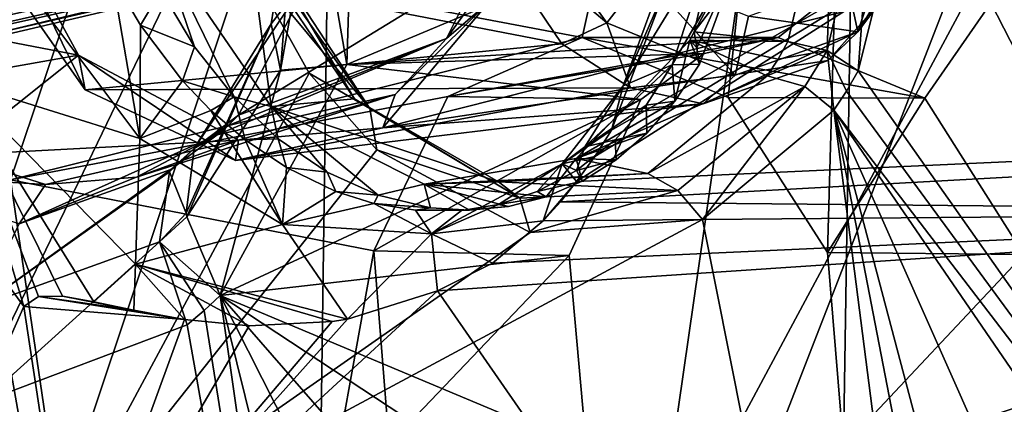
# Model space of a CAD drawing. Header units: metres. Extents: x -150 to 307, y -550 to 84.
# Tile 919 of 1056: x 203.5 to 208.56, y 24.39 to 26.36. Entities that reach past the tile are written whole.
import ezdxf

# ---------------------------------------------------------------- set-up
doc = ezdxf.new("R2010")
doc.units = ezdxf.units.M
doc.layers.add('solid_26006363', color=7, linetype='CONTINUOUS')

msp = doc.modelspace()

# ---------------------------------------------------------------- linework, layer by layer
at = {"layer": 'solid_26006363'}
for points in [[(201.605789, 19.081154, 918.411316), (198.41069, 38.132439, 912.562683), (205.239792, 37.984932, 918.647217)], [(204.964966, 17.972246, 921.404236), (201.605789, 19.081154, 918.411316), (205.239792, 37.984932, 918.647217)], [(204.964966, 17.972246, 921.404236), (205.239792, 37.984932, 918.647217), (211.848404, 35.674782, 924.535278)], [(208.028397, 15.818866, 924.133667), (204.964966, 17.972246, 921.404236), (211.848404, 35.674782, 924.535278)], [(208.028397, 15.818866, 924.133667), (211.848404, 35.674782, 924.535278), (217.86026, 31.333513, 929.891663)], [(199.6026, 29.737734, 917.342285), (202.936172, 23.730301, 921.004456), (204.250427, 35.525394, 920.349731)], [(204.250427, 35.525394, 920.349731), (202.936172, 23.730301, 921.004456), (208.436569, 35.115726, 923.891113)], [(202.936172, 23.730301, 921.004456), (206.756042, 23.459526, 924.161804), (208.436569, 35.115726, 923.891113)], [(208.436569, 35.115726, 923.891113), (206.756042, 23.459526, 924.161804), (212.637207, 34.4235, 927.385193)], [(206.756042, 23.459526, 924.161804), (210.609711, 22.999319, 927.270874), (212.637207, 34.4235, 927.385193)], [(201.172272, 33.636684, 882.659058), (203.600342, 23.505148, 882.772949), (202.824585, 23.965431, 882.221741)], [(204.661163, 26.677666, 884.130981), (203.600342, 23.505148, 882.772949), (201.172272, 33.636684, 882.659058)], [(206.392944, 26.269529, 893.979675), (207.871307, 32.90202, 896.539978), (203.866241, 26.749193, 891.957947)], [(207.141861, 25.961916, 894.557068), (207.871307, 32.90202, 896.539978), (206.392944, 26.269529, 893.979675)], [(207.141861, 25.961916, 894.557068), (207.651871, 25.166534, 894.852905), (207.871307, 32.90202, 896.539978)], [(207.651871, 25.166534, 894.852905), (207.734573, 24.170868, 894.759277), (207.871307, 32.90202, 896.539978)], [(207.734573, 24.170868, 894.759277), (209.627869, 17.884029, 895.485962), (207.871307, 32.90202, 896.539978)], [(208.935577, 30.123995, 896.864014), (207.871307, 32.90202, 896.539978), (209.627869, 17.884029, 895.485962)], [(207.210709, 32.490288, 894.447876), (226.584961, 17.939213, 905.5672), (226.852875, 18.152309, 905.862976)], [(207.210709, 32.490288, 894.447876), (226.910736, 18.299572, 905.940063), (226.584961, 17.939213, 905.5672)], [(207.210709, 32.490288, 894.447876), (226.852875, 18.152309, 905.862976), (226.910736, 18.299572, 905.940063)], [(210.618042, 12.746159, 926.440979), (208.028397, 15.818866, 924.133667), (217.86026, 31.333513, 929.891663)], [(209.965714, 28.948542, 888.897888), (210.983978, 21.593975, 888.55896), (207.862869, 28.466763, 887.060059)], [(210.983978, 21.593975, 888.55896), (208.092575, 27.226583, 887.029907), (207.862869, 28.466763, 887.060059)], [(209.541504, 27.958399, 894.966736), (205.183121, 26.132191, 890.976868), (205.231674, 27.645536, 891.283142)], [(207.399811, 26.269529, 892.849609), (205.183121, 26.132191, 890.976868), (209.541504, 27.958399, 894.966736)], [(208.15213, 25.958687, 893.429749), (207.399811, 26.269529, 892.849609), (209.541504, 27.958399, 894.966736)], [(208.661331, 25.156342, 893.724854), (208.15213, 25.958687, 893.429749), (209.541504, 27.958399, 894.966736)], [(205.017181, 27.085695, 890.876282), (205.231674, 27.645536, 891.283142), (205.183121, 26.132191, 890.976868)], [(201.804688, 27.531866, 894.073853), (201.746078, 26.240007, 893.947937), (203.866241, 26.749193, 891.957947)], [(206.631516, 27.487932, 884.522644), (198.766968, 26.870153, 892.076233), (199.06459, 26.048576, 892.278992)], [(206.672394, 27.330639, 884.559082), (206.631516, 27.487932, 884.522644), (199.06459, 26.048576, 892.278992)], [(203.550415, 26.512241, 885.552551), (203.245178, 27.466032, 885.5354), (203.176834, 26.04542, 885.65918)], [(206.754959, 27.206079, 884.632629), (206.672394, 27.330639, 884.559082), (199.06459, 26.048576, 892.278992)], [(207.190872, 27.263357, 887.599915), (206.967468, 26.299021, 887.250366), (207.234543, 26.78631, 887.553406)], [(207.685181, 27.237722, 887.059082), (206.967468, 26.299021, 887.250366), (207.190872, 27.263357, 887.599915)], [(206.754959, 27.206079, 884.632629), (199.06459, 26.048576, 892.278992), (199.652206, 25.557568, 892.746216)], [(206.866821, 27.133066, 884.7323), (206.754959, 27.206079, 884.632629), (199.652206, 25.557568, 892.746216)], [(206.457932, 25.658825, 888.117676), (206.363403, 25.531128, 888.019775), (209.069305, 27.25255, 890.430664)], [(217.16037, 26.025181, 897.639526), (209.069305, 27.25255, 890.430664), (206.363403, 25.531128, 888.019775)], [(206.543961, 25.794804, 888.211853), (206.457932, 25.658825, 888.117676), (209.069305, 27.25255, 890.430664)], [(206.830307, 26.548216, 888.601135), (206.543961, 25.794804, 888.211853), (209.069305, 27.25255, 890.430664)], [(207.685181, 27.237722, 887.059082), (207.449463, 26.24869, 886.674866), (206.967468, 26.299021, 887.250366)], [(207.685181, 27.237722, 887.059082), (207.651611, 26.202818, 886.57196), (207.449463, 26.24869, 886.674866)], [(207.894821, 27.254751, 886.966736), (207.809494, 26.098236, 886.604431), (207.651611, 26.202818, 886.57196)], [(207.685181, 27.237722, 887.059082), (207.894821, 27.254751, 886.966736), (207.651611, 26.202818, 886.57196)], [(207.894821, 27.254751, 886.966736), (208.092575, 27.226583, 887.029907), (207.809494, 26.098236, 886.604431)], [(210.983978, 21.593975, 888.55896), (207.809494, 26.098236, 886.604431), (208.092575, 27.226583, 887.029907)], [(207.109055, 27.177526, 884.94812), (200.597046, 25.708088, 893.55304), (201.044846, 26.364035, 893.969971)], [(206.990921, 27.122828, 884.842896), (200.597046, 25.708088, 893.55304), (207.109055, 27.177526, 884.94812)], [(204.795578, 26.340855, 890.070313), (205.041382, 26.659986, 889.721069), (204.92717, 27.170923, 890.360229)], [(204.795578, 26.340855, 890.070313), (204.92717, 27.170923, 890.360229), (204.843079, 26.10272, 890.542236)], [(204.92717, 27.170923, 890.360229), (205.017181, 27.085695, 890.876282), (204.843079, 26.10272, 890.542236)], [(206.866821, 27.133066, 884.7323), (199.652206, 25.557568, 892.746216), (200.33754, 25.557804, 893.324951)], [(206.990921, 27.122828, 884.842896), (206.866821, 27.133066, 884.7323), (200.33754, 25.557804, 893.324951)], [(200.471069, 25.622545, 893.441589), (206.990921, 27.122828, 884.842896), (200.33754, 25.557804, 893.324951)], [(200.471069, 25.622545, 893.441589), (200.597046, 25.708088, 893.55304), (206.990921, 27.122828, 884.842896)], [(202.36467, 26.456535, 887.52417), (203.290817, 27.121946, 886.337708), (203.806305, 26.178679, 886.594666)], [(203.839462, 26.002182, 886.592102), (203.290817, 27.121946, 886.337708), (203.263931, 26.822397, 886.264221)], [(203.839462, 26.002182, 886.592102), (203.806305, 26.178679, 886.594666), (203.290817, 27.121946, 886.337708)], [(204.843079, 26.10272, 890.542236), (205.017181, 27.085695, 890.876282), (205.183121, 26.132191, 890.976868)], [(207.809021, 26.29937, 885.033264), (207.752274, 26.562326, 884.86908), (208.067917, 27.080013, 885.216064)], [(207.809021, 26.29937, 885.033264), (208.067917, 27.080013, 885.216064), (208.201828, 26.94479, 885.456909)], [(206.518433, 26.346041, 883.985901), (205.81311, 26.940203, 883.829895), (206.039551, 27.013649, 883.7099)], [(206.518433, 26.346041, 883.985901), (206.039551, 27.013649, 883.7099), (206.711136, 26.592682, 884.022949)], [(206.28746, 26.236702, 884.134033), (203.263931, 26.822397, 886.264221), (205.81311, 26.940203, 883.829895)], [(206.518433, 26.346041, 883.985901), (206.28746, 26.236702, 884.134033), (205.81311, 26.940203, 883.829895)], [(207.809021, 26.29937, 885.033264), (208.201828, 26.94479, 885.456909), (207.921753, 26.448992, 885.526794)], [(206.28746, 26.236702, 884.134033), (203.839462, 26.002182, 886.592102), (203.263931, 26.822397, 886.264221)], [(204.218262, 26.75835, 885.083374), (204.230164, 26.511806, 885.05127), (204.401718, 26.221354, 885.141479)], [(204.218262, 26.75835, 885.083374), (204.401718, 26.221354, 885.141479), (204.604736, 25.964727, 885.263428)], [(204.796143, 25.914997, 885.410522), (204.218262, 26.75835, 885.083374), (204.604736, 25.964727, 885.263428)], [(204.68454, 26.753595, 884.542725), (204.218262, 26.75835, 885.083374), (204.796143, 25.914997, 885.410522)], [(205.224091, 25.955332, 884.822388), (204.749786, 26.754911, 884.385681), (204.68454, 26.753595, 884.542725)], [(205.224091, 25.955332, 884.822388), (204.68454, 26.753595, 884.542725), (204.796143, 25.914997, 885.410522)], [(205.224091, 25.955332, 884.822388), (204.751816, 26.745842, 884.32428), (204.749786, 26.754911, 884.385681)], [(207.07225, 26.786713, 887.742493), (206.854202, 26.129686, 887.409851), (206.602768, 26.021103, 887.805725)], [(206.85144, 26.700996, 888.130859), (207.07225, 26.786713, 887.742493), (206.602768, 26.021103, 887.805725)], [(207.234543, 26.78631, 887.553406), (206.854202, 26.129686, 887.409851), (207.07225, 26.786713, 887.742493)], [(207.234543, 26.78631, 887.553406), (206.995026, 26.13336, 887.2453), (206.854202, 26.129686, 887.409851)], [(206.967468, 26.299021, 887.250366), (206.981277, 26.216175, 887.247864), (207.234543, 26.78631, 887.553406)], [(206.981277, 26.216175, 887.247864), (206.995026, 26.13336, 887.2453), (207.234543, 26.78631, 887.553406)], [(201.746078, 26.240007, 893.947937), (203.455978, 25.538568, 891.411133), (203.866241, 26.749193, 891.957947)], [(206.392944, 26.269529, 893.979675), (203.866241, 26.749193, 891.957947), (203.455978, 25.538568, 891.411133)], [(205.301514, 25.90579, 884.615479), (204.661163, 26.677666, 884.130981), (204.727448, 26.71962, 884.223328)], [(205.301514, 25.90579, 884.615479), (204.727448, 26.71962, 884.223328), (204.751816, 26.745842, 884.32428)], [(205.224091, 25.955332, 884.822388), (205.301514, 25.90579, 884.615479), (204.751816, 26.745842, 884.32428)], [(206.85144, 26.700996, 888.130859), (206.602768, 26.021103, 887.805725), (206.830307, 26.548216, 888.601135)], [(204.661163, 26.677666, 884.130981), (204.990753, 26.086542, 884.298889), (203.600342, 23.505148, 882.772949)], [(204.39917, 25.70051, 889.611511), (204.627609, 25.870754, 889.207336), (205.041382, 26.659986, 889.721069)], [(204.39917, 25.70051, 889.611511), (205.041382, 26.659986, 889.721069), (204.795578, 26.340855, 890.070313)], [(205.041382, 26.659986, 889.721069), (204.627609, 25.870754, 889.207336), (205.882584, 26.64035, 888.371277)], [(205.301514, 25.90579, 884.615479), (204.990753, 26.086542, 884.298889), (204.661163, 26.677666, 884.130981)], [(204.627609, 25.870754, 889.207336), (205.695694, 26.265408, 888.153564), (205.882584, 26.64035, 888.371277)], [(205.898468, 26.546534, 888.368347), (205.882584, 26.64035, 888.371277), (205.695694, 26.265408, 888.153564)], [(203.978653, 26.581028, 885.265442), (203.550415, 26.512241, 885.552551), (204.12085, 25.75083, 885.8255)], [(204.123642, 26.333223, 885.318359), (203.978653, 26.581028, 885.265442), (204.12085, 25.75083, 885.8255)], [(204.230164, 26.511806, 885.05127), (203.978653, 26.581028, 885.265442), (204.123642, 26.333223, 885.318359)], [(206.518433, 26.346041, 883.985901), (206.711136, 26.592682, 884.022949), (207.17865, 26.076651, 884.479919)], [(206.602768, 26.021103, 887.805725), (206.543961, 25.794804, 888.211853), (206.830307, 26.548216, 888.601135)], [(207.17865, 26.076651, 884.479919), (206.711136, 26.592682, 884.022949), (207.246704, 26.379717, 884.4245)], [(207.809021, 26.29937, 885.033264), (207.246704, 26.379717, 884.4245), (207.752274, 26.562326, 884.86908)], [(204.12085, 25.75083, 885.8255), (203.550415, 26.512241, 885.552551), (203.176834, 26.04542, 885.65918)], [(204.401718, 26.221354, 885.141479), (204.230164, 26.511806, 885.05127), (204.123642, 26.333223, 885.318359)], [(205.914291, 26.452723, 888.365356), (205.898468, 26.546534, 888.368347), (205.695694, 26.265408, 888.153564)], [(202.36467, 26.456535, 887.52417), (203.806305, 26.178679, 886.594666), (202.724075, 25.98823, 887.705261)], [(205.368011, 25.806526, 887.807434), (205.914291, 26.452723, 888.365356), (205.432281, 25.97732, 887.888672)], [(207.921753, 26.448992, 885.526794), (205.914291, 26.452723, 888.365356), (205.368011, 25.806526, 887.807434)], [(207.921753, 26.448992, 885.526794), (205.368011, 25.806526, 887.807434), (207.655365, 26.151274, 885.265625)], [(205.914291, 26.452723, 888.365356), (205.695694, 26.265408, 888.153564), (205.432281, 25.97732, 887.888672)], [(207.809021, 26.29937, 885.033264), (207.921753, 26.448992, 885.526794), (207.655365, 26.151274, 885.265625)], [(206.518433, 26.346041, 883.985901), (206.640991, 26.011864, 884.400085), (206.28746, 26.236702, 884.134033)], [(206.518433, 26.346041, 883.985901), (207.17865, 26.076651, 884.479919), (206.640991, 26.011864, 884.400085)], [(207.17865, 26.076651, 884.479919), (207.246704, 26.379717, 884.4245), (207.809021, 26.29937, 885.033264)], [(204.340347, 26.047848, 885.418518), (204.123642, 26.333223, 885.318359), (204.12085, 25.75083, 885.8255)], [(204.401718, 26.221354, 885.141479), (204.123642, 26.333223, 885.318359), (204.340347, 26.047848, 885.418518)], [(204.359238, 25.36759, 889.990051), (204.795578, 26.340855, 890.070313), (204.362503, 25.349583, 890.005005)], [(204.359238, 25.36759, 889.990051), (204.39917, 25.70051, 889.611511), (204.795578, 26.340855, 890.070313)], [(204.795578, 26.340855, 890.070313), (204.843079, 26.10272, 890.542236), (204.362503, 25.349583, 890.005005)], [(206.945557, 26.256866, 887.22522), (206.981277, 26.216175, 887.247864), (206.967468, 26.299021, 887.250366)], [(207.449463, 26.24869, 886.674866), (206.945557, 26.256866, 887.22522), (206.967468, 26.299021, 887.250366)], [(207.809021, 26.29937, 885.033264), (207.655365, 26.151274, 885.265625), (207.013687, 25.929768, 884.700867)], [(207.17865, 26.076651, 884.479919), (207.809021, 26.29937, 885.033264), (207.013687, 25.929768, 884.700867)], [(205.701965, 25.967213, 893.348267), (206.392944, 26.269529, 893.979675), (203.455978, 25.538568, 891.411133)], [(204.518036, 25.771017, 889.096741), (205.432281, 25.97732, 887.888672), (205.695694, 26.265408, 888.153564)], [(204.573959, 25.819052, 889.152527), (204.518036, 25.771017, 889.096741), (205.695694, 26.265408, 888.153564)], [(204.573959, 25.819052, 889.152527), (205.695694, 26.265408, 888.153564), (204.627609, 25.870754, 889.207336)], [(207.399811, 26.269529, 892.849609), (207.019012, 26.187296, 892.515808), (205.183121, 26.132191, 890.976868)], [(205.701965, 25.967213, 893.348267), (207.019012, 26.187296, 892.515808), (207.399811, 26.269529, 892.849609)], [(205.701965, 25.967213, 893.348267), (207.399811, 26.269529, 892.849609), (206.392944, 26.269529, 893.979675)], [(206.945557, 26.256866, 887.22522), (206.362305, 25.648438, 886.644775), (206.867783, 25.94273, 887.108765)], [(207.343201, 26.073408, 886.555115), (206.362305, 25.648438, 886.644775), (206.945557, 26.256866, 887.22522)], [(206.392944, 26.269529, 893.979675), (207.399811, 26.269529, 892.849609), (208.15213, 25.958687, 893.429749)], [(207.141861, 25.961916, 894.557068), (206.392944, 26.269529, 893.979675), (208.15213, 25.958687, 893.429749)], [(206.945557, 26.256866, 887.22522), (206.867783, 25.94273, 887.108765), (206.995026, 26.13336, 887.2453)], [(206.945557, 26.256866, 887.22522), (206.995026, 26.13336, 887.2453), (206.981277, 26.216175, 887.247864)], [(207.398727, 26.159006, 886.616516), (207.343201, 26.073408, 886.555115), (206.945557, 26.256866, 887.22522)], [(207.398727, 26.159006, 886.616516), (206.945557, 26.256866, 887.22522), (207.449463, 26.24869, 886.674866)], [(207.398727, 26.159006, 886.616516), (207.449463, 26.24869, 886.674866), (207.651611, 26.202818, 886.57196)], [(206.640991, 26.011864, 884.400085), (203.839462, 26.002182, 886.592102), (206.28746, 26.236702, 884.134033)], [(204.604736, 25.964727, 885.263428), (204.401718, 26.221354, 885.141479), (204.340347, 26.047848, 885.418518)], [(207.651611, 26.202818, 886.57196), (207.536102, 26.018082, 886.447388), (207.343201, 26.073408, 886.555115)], [(207.398727, 26.159006, 886.616516), (207.651611, 26.202818, 886.57196), (207.343201, 26.073408, 886.555115)], [(207.651611, 26.202818, 886.57196), (207.685745, 25.897026, 886.469055), (207.536102, 26.018082, 886.447388)], [(207.651611, 26.202818, 886.57196), (207.750122, 25.994991, 886.53833), (207.685745, 25.897026, 886.469055)], [(207.651611, 26.202818, 886.57196), (207.809494, 26.098236, 886.604431), (207.750122, 25.994991, 886.53833)], [(202.724075, 25.98823, 887.705261), (203.806305, 26.178679, 886.594666), (203.160995, 25.666019, 887.983093)], [(203.160995, 25.666019, 887.983093), (203.806305, 26.178679, 886.594666), (204.626862, 25.743069, 887.190308)], [(204.612579, 25.63917, 887.161499), (204.626862, 25.743069, 887.190308), (203.806305, 26.178679, 886.594666)], [(203.839462, 26.002182, 886.592102), (204.612579, 25.63917, 887.161499), (203.806305, 26.178679, 886.594666)], [(207.019012, 26.187296, 892.515808), (206.694565, 25.952503, 892.203979), (205.183121, 26.132191, 890.976868)], [(207.655365, 26.151274, 885.265625), (205.368011, 25.806526, 887.807434), (207.013687, 25.929768, 884.700867)], [(205.701965, 25.967213, 893.348267), (206.694565, 25.952503, 892.203979), (207.019012, 26.187296, 892.515808)], [(204.362503, 25.349583, 890.005005), (204.843079, 26.10272, 890.542236), (204.533081, 24.946362, 890.241882)], [(206.694565, 25.952503, 892.203979), (204.533081, 24.946362, 890.241882), (205.183121, 26.132191, 890.976868)], [(204.843079, 26.10272, 890.542236), (205.183121, 26.132191, 890.976868), (204.533081, 24.946362, 890.241882)], [(206.854202, 26.129686, 887.409851), (206.406769, 25.708055, 887.281921), (206.602768, 26.021103, 887.805725)], [(206.720413, 25.923063, 887.254578), (206.406769, 25.708055, 887.281921), (206.854202, 26.129686, 887.409851)], [(206.867783, 25.94273, 887.108765), (206.720413, 25.923063, 887.254578), (206.854202, 26.129686, 887.409851)], [(206.995026, 26.13336, 887.2453), (206.867783, 25.94273, 887.108765), (206.854202, 26.129686, 887.409851)], [(210.983978, 21.593975, 888.55896), (207.750122, 25.994991, 886.53833), (207.809494, 26.098236, 886.604431)], [(203.176834, 26.04542, 885.65918), (202.708679, 26.00528, 885.422852), (203.525894, 24.888685, 885.900818)], [(203.176834, 26.04542, 885.65918), (203.525894, 24.888685, 885.900818), (203.599686, 24.940826, 885.962463)], [(203.176834, 26.04542, 885.65918), (203.599686, 24.940826, 885.962463), (203.72319, 24.941837, 886.046875)], [(203.176834, 26.04542, 885.65918), (203.72319, 24.941837, 886.046875), (203.884796, 24.913771, 886.151001)], [(203.176834, 26.04542, 885.65918), (203.884796, 24.913771, 886.151001), (204.099426, 25.106461, 886.212463)], [(204.12085, 25.75083, 885.8255), (203.176834, 26.04542, 885.65918), (204.099426, 25.106461, 886.212463)], [(204.990753, 26.086542, 884.298889), (205.337326, 25.693645, 884.515381), (203.600342, 23.505148, 882.772949)], [(204.486023, 25.896011, 885.495667), (204.340347, 26.047848, 885.418518), (204.12085, 25.75083, 885.8255)], [(204.604736, 25.964727, 885.263428), (204.340347, 26.047848, 885.418518), (204.486023, 25.896011, 885.495667)], [(205.301514, 25.90579, 884.615479), (205.337326, 25.693645, 884.515381), (204.990753, 26.086542, 884.298889)], [(206.730331, 25.571795, 885.963989), (206.362305, 25.648438, 886.644775), (207.343201, 26.073408, 886.555115)], [(207.17865, 26.076651, 884.479919), (207.013687, 25.929768, 884.700867), (206.640991, 26.011864, 884.400085)], [(206.730331, 25.571795, 885.963989), (207.343201, 26.073408, 886.555115), (207.536102, 26.018082, 886.447388)], [(202.929718, 23.540907, 885.210266), (203.525894, 24.888685, 885.900818), (202.708679, 26.00528, 885.422852)], [(206.640991, 26.011864, 884.400085), (204.612579, 25.63917, 887.161499), (203.839462, 26.002182, 886.592102)], [(207.013687, 25.929768, 884.700867), (204.612579, 25.63917, 887.161499), (206.640991, 26.011864, 884.400085)], [(206.280685, 25.425795, 887.946106), (217.16037, 26.025181, 897.639526), (206.363403, 25.531128, 888.019775)], [(206.280685, 25.425795, 887.946106), (211.70842, 25.374372, 892.782043), (217.16037, 26.025181, 897.639526)], [(206.602768, 26.021103, 887.805725), (206.289124, 25.621176, 887.486389), (206.543961, 25.794804, 888.211853)], [(206.602768, 26.021103, 887.805725), (206.406769, 25.708055, 887.281921), (206.289124, 25.621176, 887.486389)], [(206.730331, 25.571795, 885.963989), (207.536102, 26.018082, 886.447388), (206.883423, 25.484694, 885.821655)], [(206.883423, 25.484694, 885.821655), (207.536102, 26.018082, 886.447388), (207.011108, 25.335155, 885.822754)], [(207.536102, 26.018082, 886.447388), (207.685745, 25.897026, 886.469055), (207.011108, 25.335155, 885.822754)], [(210.983978, 21.593975, 888.55896), (207.685745, 25.897026, 886.469055), (207.750122, 25.994991, 886.53833)], [(205.323425, 25.175707, 892.898438), (205.701965, 25.967213, 893.348267), (203.455978, 25.538568, 891.411133)], [(204.104126, 25.552938, 888.715027), (204.626862, 25.743069, 887.190308), (205.432281, 25.97732, 887.888672)], [(204.104126, 25.552938, 888.715027), (205.432281, 25.97732, 887.888672), (204.518036, 25.771017, 889.096741)], [(204.604736, 25.964727, 885.263428), (204.486023, 25.896011, 885.495667), (204.661957, 25.745007, 885.596802)], [(206.694565, 25.952503, 892.203979), (206.32547, 25.150183, 891.761292), (204.533081, 24.946362, 890.241882)], [(204.832123, 25.750307, 885.412659), (204.604736, 25.964727, 885.263428), (204.661957, 25.745007, 885.596802)], [(204.796143, 25.914997, 885.410522), (204.604736, 25.964727, 885.263428), (204.832123, 25.750307, 885.412659)], [(205.368011, 25.806526, 887.807434), (205.432281, 25.97732, 887.888672), (204.626862, 25.743069, 887.190308)], [(205.224091, 25.955332, 884.822388), (204.796143, 25.914997, 885.410522), (205.963074, 25.528358, 885.336548)], [(205.224091, 25.955332, 884.822388), (206.07225, 25.445299, 885.156372), (205.301514, 25.90579, 884.615479)], [(205.224091, 25.955332, 884.822388), (205.963074, 25.528358, 885.336548), (206.07225, 25.445299, 885.156372)], [(205.323425, 25.175707, 892.898438), (206.694565, 25.952503, 892.203979), (205.701965, 25.967213, 893.348267)], [(205.323425, 25.175707, 892.898438), (206.32547, 25.150183, 891.761292), (206.694565, 25.952503, 892.203979)], [(206.362305, 25.648438, 886.644775), (206.725372, 25.779413, 886.964539), (206.867783, 25.94273, 887.108765)], [(206.867783, 25.94273, 887.108765), (206.725372, 25.779413, 886.964539), (206.720413, 25.923063, 887.254578)], [(207.141861, 25.961916, 894.557068), (208.15213, 25.958687, 893.429749), (207.651871, 25.166534, 894.852905)], [(207.651871, 25.166534, 894.852905), (208.15213, 25.958687, 893.429749), (208.661331, 25.156342, 893.724854)], [(204.486023, 25.896011, 885.495667), (204.12085, 25.75083, 885.8255), (204.853241, 25.310204, 886.300476)], [(204.661957, 25.745007, 885.596802), (204.486023, 25.896011, 885.495667), (204.853241, 25.310204, 886.300476)], [(207.013687, 25.929768, 884.700867), (205.368011, 25.806526, 887.807434), (204.612579, 25.63917, 887.161499)], [(204.796143, 25.914997, 885.410522), (204.832123, 25.750307, 885.412659), (205.083694, 25.579166, 885.589111)], [(204.796143, 25.914997, 885.410522), (205.083694, 25.579166, 885.589111), (205.344299, 25.460777, 885.781982)], [(205.58165, 25.517563, 885.984741), (204.796143, 25.914997, 885.410522), (205.344299, 25.460777, 885.781982)], [(205.963074, 25.528358, 885.336548), (204.796143, 25.914997, 885.410522), (205.58165, 25.517563, 885.984741)], [(205.301514, 25.90579, 884.615479), (206.07225, 25.445299, 885.156372), (205.337326, 25.693645, 884.515381)], [(206.720413, 25.923063, 887.254578), (206.561966, 25.74493, 887.087158), (206.406769, 25.708055, 887.281921)], [(206.725372, 25.779413, 886.964539), (206.561966, 25.74493, 887.087158), (206.720413, 25.923063, 887.254578)], [(207.011108, 25.335155, 885.822754), (207.685745, 25.897026, 886.469055), (209.113022, 14.777157, 886.205627)], [(208.962418, 19.299007, 886.573242), (209.113022, 14.777157, 886.205627), (207.685745, 25.897026, 886.469055)], [(209.125259, 20.459875, 886.855652), (208.962418, 19.299007, 886.573242), (207.685745, 25.897026, 886.469055)], [(209.716888, 21.318865, 887.461975), (209.125259, 20.459875, 886.855652), (207.685745, 25.897026, 886.469055)], [(210.60202, 21.641174, 888.245361), (209.716888, 21.318865, 887.461975), (207.685745, 25.897026, 886.469055)], [(210.983978, 21.593975, 888.55896), (210.60202, 21.641174, 888.245361), (207.685745, 25.897026, 886.469055)], [(204.39917, 25.70051, 889.611511), (204.573959, 25.819052, 889.152527), (204.627609, 25.870754, 889.207336)], [(204.39917, 25.70051, 889.611511), (204.518036, 25.771017, 889.096741), (204.573959, 25.819052, 889.152527)], [(204.612579, 25.63917, 887.161499), (205.368011, 25.806526, 887.807434), (204.626862, 25.743069, 887.190308)], [(206.289124, 25.621176, 887.486389), (206.457932, 25.658825, 888.117676), (206.543961, 25.794804, 888.211853)], [(203.160995, 25.666019, 887.983093), (204.626862, 25.743069, 887.190308), (203.63678, 25.516169, 888.331421)], [(203.50174, 25.313757, 888.807556), (204.518036, 25.771017, 889.096741), (204.279648, 25.592867, 889.496582)], [(204.104126, 25.552938, 888.715027), (204.518036, 25.771017, 889.096741), (203.50174, 25.313757, 888.807556)], [(203.63678, 25.516169, 888.331421), (204.626862, 25.743069, 887.190308), (204.104126, 25.552938, 888.715027)], [(204.853241, 25.310204, 886.300476), (204.12085, 25.75083, 885.8255), (204.099426, 25.106461, 886.212463)], [(204.279648, 25.592867, 889.496582), (204.518036, 25.771017, 889.096741), (204.39917, 25.70051, 889.611511)], [(204.832123, 25.750307, 885.412659), (204.661957, 25.745007, 885.596802), (204.873978, 25.602158, 885.728516)], [(204.873978, 25.602158, 885.728516), (204.661957, 25.745007, 885.596802), (204.853241, 25.310204, 886.300476)], [(205.083694, 25.579166, 885.589111), (204.832123, 25.750307, 885.412659), (204.873978, 25.602158, 885.728516)], [(206.362305, 25.648438, 886.644775), (206.567215, 25.642843, 886.812073), (206.725372, 25.779413, 886.964539)], [(206.406769, 25.708055, 887.281921), (206.561966, 25.74493, 887.087158), (206.363907, 25.587296, 886.894409)], [(206.567215, 25.642843, 886.812073), (206.363907, 25.587296, 886.894409), (206.561966, 25.74493, 887.087158)], [(206.725372, 25.779413, 886.964539), (206.567215, 25.642843, 886.812073), (206.561966, 25.74493, 887.087158)], [(205.337326, 25.693645, 884.515381), (206.125824, 25.268496, 885.088074), (203.600342, 23.505148, 882.772949)], [(204.27243, 25.57967, 889.515259), (204.39917, 25.70051, 889.611511), (204.359238, 25.36759, 889.990051)], [(204.279648, 25.592867, 889.496582), (204.39917, 25.70051, 889.611511), (204.27243, 25.57967, 889.515259)], [(206.07225, 25.445299, 885.156372), (206.125824, 25.268496, 885.088074), (205.337326, 25.693645, 884.515381)], [(206.289124, 25.621176, 887.486389), (206.406769, 25.708055, 887.281921), (206.363907, 25.587296, 886.894409)], [(203.160995, 25.666019, 887.983093), (203.63678, 25.516169, 888.331421), (202.660004, 25.575285, 888.185791)], [(206.362305, 25.648438, 886.644775), (205.58165, 25.517563, 885.984741), (206.207794, 25.451511, 886.485962)], [(206.730331, 25.571795, 885.963989), (205.58165, 25.517563, 885.984741), (206.362305, 25.648438, 886.644775)], [(206.362305, 25.648438, 886.644775), (206.207794, 25.451511, 886.485962), (206.39238, 25.532257, 886.650452)], [(206.289124, 25.621176, 887.486389), (206.363403, 25.531128, 888.019775), (206.457932, 25.658825, 888.117676)], [(206.362305, 25.648438, 886.644775), (206.39238, 25.532257, 886.650452), (206.567215, 25.642843, 886.812073)], [(206.567215, 25.642843, 886.812073), (206.39238, 25.532257, 886.650452), (206.363907, 25.587296, 886.894409)], [(204.279648, 25.592867, 889.496582), (204.27243, 25.57967, 889.515259), (203.299194, 24.889149, 889.058289)], [(203.50174, 25.313757, 888.807556), (204.279648, 25.592867, 889.496582), (203.299194, 24.889149, 889.058289)], [(205.127579, 25.479708, 885.898315), (204.873978, 25.602158, 885.728516), (204.853241, 25.310204, 886.300476)], [(205.083694, 25.579166, 885.589111), (204.873978, 25.602158, 885.728516), (205.127579, 25.479708, 885.898315)], [(206.289124, 25.621176, 887.486389), (205.618759, 25.262789, 886.892273), (206.192642, 25.328489, 887.867676)], [(205.963699, 25.413502, 886.539429), (205.618759, 25.262789, 886.892273), (206.289124, 25.621176, 887.486389)], [(206.162231, 25.47933, 886.710632), (205.963699, 25.413502, 886.539429), (206.289124, 25.621176, 887.486389)], [(206.363907, 25.587296, 886.894409), (206.162231, 25.47933, 886.710632), (206.289124, 25.621176, 887.486389)], [(206.39238, 25.532257, 886.650452), (206.162231, 25.47933, 886.710632), (206.363907, 25.587296, 886.894409)], [(206.289124, 25.621176, 887.486389), (206.192642, 25.328489, 887.867676), (206.363403, 25.531128, 888.019775)], [(203.63678, 25.516169, 888.331421), (203.50174, 25.313757, 888.807556), (202.660004, 25.575285, 888.185791)], [(204.27243, 25.57967, 889.515259), (204.221985, 25.220388, 889.8703), (203.299194, 24.889149, 889.058289)], [(204.324173, 19.64069, 891.250977), (203.455978, 25.538568, 891.411133), (203.314438, 25.367054, 891.265869)], [(205.323425, 25.175707, 892.898438), (203.455978, 25.538568, 891.411133), (204.324173, 19.64069, 891.250977)], [(203.63678, 25.516169, 888.331421), (204.104126, 25.552938, 888.715027), (203.50174, 25.313757, 888.807556)], [(204.27243, 25.57967, 889.515259), (204.359238, 25.36759, 889.990051), (204.221985, 25.220388, 889.8703)], [(205.344299, 25.460777, 885.781982), (205.083694, 25.579166, 885.589111), (205.127579, 25.479708, 885.898315)], [(205.963074, 25.528358, 885.336548), (205.58165, 25.517563, 885.984741), (206.730331, 25.571795, 885.963989)], [(205.963074, 25.528358, 885.336548), (206.730331, 25.571795, 885.963989), (206.883423, 25.484694, 885.821655)], [(205.58165, 25.517563, 885.984741), (205.344299, 25.460777, 885.781982), (205.613266, 25.395687, 885.990723)], [(205.58165, 25.517563, 885.984741), (205.613266, 25.395687, 885.990723), (205.813431, 25.383249, 886.152222)], [(205.58165, 25.517563, 885.984741), (205.813431, 25.383249, 886.152222), (206.01416, 25.402153, 886.319397)], [(205.58165, 25.517563, 885.984741), (206.01416, 25.402153, 886.319397), (206.207794, 25.451511, 886.485962)], [(205.963074, 25.528358, 885.336548), (206.883423, 25.484694, 885.821655), (206.07225, 25.445299, 885.156372)], [(206.39238, 25.532257, 886.650452), (206.207794, 25.451511, 886.485962), (206.162231, 25.47933, 886.710632)], [(206.280685, 25.425795, 887.946106), (206.363403, 25.531128, 888.019775), (206.192642, 25.328489, 887.867676)], [(205.321762, 25.418533, 886.036438), (205.127579, 25.479708, 885.898315), (204.853241, 25.310204, 886.300476)], [(205.344299, 25.460777, 885.781982), (205.127579, 25.479708, 885.898315), (205.321762, 25.418533, 886.036438)], [(205.613266, 25.395687, 885.990723), (205.344299, 25.460777, 885.781982), (205.321762, 25.418533, 886.036438)], [(206.207794, 25.451511, 886.485962), (205.963699, 25.413502, 886.539429), (206.162231, 25.47933, 886.710632)], [(206.207794, 25.451511, 886.485962), (206.01416, 25.402153, 886.319397), (205.963699, 25.413502, 886.539429)], [(206.07225, 25.445299, 885.156372), (206.883423, 25.484694, 885.821655), (206.125824, 25.268496, 885.088074)], [(206.883423, 25.484694, 885.821655), (207.011108, 25.335155, 885.822754), (206.125824, 25.268496, 885.088074)], [(205.321762, 25.418533, 886.036438), (204.853241, 25.310204, 886.300476), (205.618759, 25.262789, 886.892273)], [(205.536575, 25.382847, 886.19696), (205.321762, 25.418533, 886.036438), (205.618759, 25.262789, 886.892273)], [(205.613266, 25.395687, 885.990723), (205.321762, 25.418533, 886.036438), (205.536575, 25.382847, 886.19696)], [(205.813431, 25.383249, 886.152222), (205.613266, 25.395687, 885.990723), (205.536575, 25.382847, 886.19696)], [(205.963699, 25.413502, 886.539429), (205.77298, 25.382463, 886.382568), (205.618759, 25.262789, 886.892273)], [(206.01416, 25.402153, 886.319397), (205.77298, 25.382463, 886.382568), (205.963699, 25.413502, 886.539429)], [(206.01416, 25.402153, 886.319397), (205.813431, 25.383249, 886.152222), (205.77298, 25.382463, 886.382568)], [(206.280685, 25.425795, 887.946106), (206.192642, 25.328489, 887.867676), (211.70842, 25.374372, 892.782043)], [(204.324173, 19.64069, 891.250977), (203.314438, 25.367054, 891.265869), (203.156357, 25.219662, 891.111267)], [(207.011108, 25.335155, 885.822754), (209.113022, 14.777157, 886.205627), (203.600342, 23.505148, 882.772949)], [(206.125824, 25.268496, 885.088074), (207.011108, 25.335155, 885.822754), (203.600342, 23.505148, 882.772949)], [(204.221985, 25.220388, 889.8703), (204.359238, 25.36759, 889.990051), (204.362503, 25.349583, 890.005005)], [(204.221985, 25.220388, 889.8703), (204.362503, 25.349583, 890.005005), (204.533081, 24.946362, 890.241882)], [(205.813431, 25.383249, 886.152222), (205.536575, 25.382847, 886.19696), (205.77298, 25.382463, 886.382568)], [(205.77298, 25.382463, 886.382568), (205.536575, 25.382847, 886.19696), (205.618759, 25.262789, 886.892273)], [(205.649048, 24.969328, 887.383301), (206.53688, 23.690739, 888.174377), (211.70842, 25.374372, 892.782043)], [(205.931747, 25.111361, 887.635193), (205.649048, 24.969328, 887.383301), (211.70842, 25.374372, 892.782043)], [(206.192642, 25.328489, 887.867676), (205.931747, 25.111361, 887.635193), (211.70842, 25.374372, 892.782043)], [(217.22435, 25.285347, 897.56842), (211.70842, 25.374372, 892.782043), (206.53688, 23.690739, 888.174377)], [(204.853241, 25.310204, 886.300476), (204.099426, 25.106461, 886.212463), (205.188141, 24.824537, 887.028564)], [(205.618759, 25.262789, 886.892273), (204.853241, 25.310204, 886.300476), (205.188141, 24.824537, 887.028564)], [(205.618759, 25.262789, 886.892273), (205.931747, 25.111361, 887.635193), (206.192642, 25.328489, 887.867676)], [(216.355881, 25.055954, 896.761902), (217.22435, 25.285347, 897.56842), (206.53688, 23.690739, 888.174377)], [(205.618759, 25.262789, 886.892273), (205.188141, 24.824537, 887.028564), (205.649048, 24.969328, 887.383301)], [(205.618759, 25.262789, 886.892273), (205.649048, 24.969328, 887.383301), (205.931747, 25.111361, 887.635193)], [(204.324173, 19.64069, 891.250977), (203.156357, 25.219662, 891.111267), (202.098785, 24.911438, 890.194153)], [(203.299194, 24.889149, 889.058289), (204.221985, 25.220388, 889.8703), (203.308975, 24.397936, 889.148682)], [(204.221985, 25.220388, 889.8703), (204.364456, 24.795219, 890.078369), (203.308975, 24.397936, 889.148682)], [(204.221985, 25.220388, 889.8703), (204.533081, 24.946362, 890.241882), (204.450439, 24.868046, 890.161011)], [(204.221985, 25.220388, 889.8703), (204.450439, 24.868046, 890.161011), (204.364456, 24.795219, 890.078369)], [(205.401291, 24.182861, 892.801453), (205.323425, 25.175707, 892.898438), (204.324173, 19.64069, 891.250977)], [(206.32547, 25.150183, 891.761292), (206.415634, 24.156744, 891.675903), (204.533081, 24.946362, 890.241882)], [(205.401291, 24.182861, 892.801453), (206.32547, 25.150183, 891.761292), (205.323425, 25.175707, 892.898438)], [(205.401291, 24.182861, 892.801453), (206.415634, 24.156744, 891.675903), (206.32547, 25.150183, 891.761292)], [(207.651871, 25.166534, 894.852905), (208.661331, 25.156342, 893.724854), (207.734573, 24.170868, 894.759277)], [(207.734573, 24.170868, 894.759277), (208.661331, 25.156342, 893.724854), (208.73999, 24.1707, 893.630676)], [(204.099426, 25.106461, 886.212463), (203.884796, 24.913771, 886.151001), (204.090454, 24.869589, 886.28186)], [(204.099426, 25.106461, 886.212463), (204.090454, 24.869589, 886.28186), (204.350189, 24.821733, 886.44928)], [(204.099426, 25.106461, 886.212463), (204.350189, 24.821733, 886.44928), (204.681717, 24.789572, 886.670166)], [(204.099426, 25.106461, 886.212463), (204.681717, 24.789572, 886.670166), (205.107971, 24.81142, 886.96991)], [(204.099426, 25.106461, 886.212463), (205.107971, 24.81142, 886.96991), (205.188141, 24.824537, 887.028564)], [(215.641388, 24.376139, 896.021423), (216.355881, 25.055954, 896.761902), (206.53688, 23.690739, 888.174377)], [(204.350189, 24.821733, 886.44928), (203.599686, 24.940826, 885.962463), (203.525894, 24.888685, 885.900818)], [(204.090454, 24.869589, 886.28186), (203.72319, 24.941837, 886.046875), (203.599686, 24.940826, 885.962463)], [(204.350189, 24.821733, 886.44928), (204.090454, 24.869589, 886.28186), (203.599686, 24.940826, 885.962463)], [(204.090454, 24.869589, 886.28186), (203.884796, 24.913771, 886.151001), (203.72319, 24.941837, 886.046875)], [(205.649048, 24.969328, 887.383301), (203.774429, 23.244526, 885.713074), (206.53688, 23.690739, 888.174377)], [(205.188141, 24.824537, 887.028564), (203.774429, 23.244526, 885.713074), (205.649048, 24.969328, 887.383301)], [(204.450439, 24.868046, 890.161011), (204.533081, 24.946362, 890.241882), (205.336639, 19.32567, 890.092468)], [(205.649078, 20.437714, 890.495728), (205.336639, 19.32567, 890.092468), (204.533081, 24.946362, 890.241882)], [(207.307663, 21.763296, 892.060425), (206.324356, 21.408997, 891.189514), (204.533081, 24.946362, 890.241882)], [(205.649078, 20.437714, 890.495728), (204.533081, 24.946362, 890.241882), (206.324356, 21.408997, 891.189514)], [(206.926559, 23.369047, 891.979614), (207.307663, 21.763296, 892.060425), (204.533081, 24.946362, 890.241882)], [(206.415634, 24.156744, 891.675903), (206.926559, 23.369047, 891.979614), (204.533081, 24.946362, 890.241882)], [(204.324173, 19.64069, 891.250977), (202.098785, 24.911438, 890.194153), (199.213806, 23.998127, 887.716125)], [(202.929718, 23.540907, 885.210266), (203.774429, 23.244526, 885.713074), (203.525894, 24.888685, 885.900818)], [(204.350189, 24.821733, 886.44928), (203.525894, 24.888685, 885.900818), (203.774429, 23.244526, 885.713074)], [(204.364456, 24.795219, 890.078369), (204.450439, 24.868046, 890.161011), (205.336639, 19.32567, 890.092468)], [(203.308975, 24.397936, 889.148682), (204.364456, 24.795219, 890.078369), (205.336639, 19.32567, 890.092468)], [(205.188141, 24.824537, 887.028564), (205.107971, 24.81142, 886.96991), (203.774429, 23.244526, 885.713074)], [(204.681717, 24.789572, 886.670166), (204.350189, 24.821733, 886.44928), (203.774429, 23.244526, 885.713074)], [(205.107971, 24.81142, 886.96991), (204.681717, 24.789572, 886.670166), (203.774429, 23.244526, 885.713074)], [(203.308975, 24.397936, 889.148682), (205.336639, 19.32567, 890.092468), (202.395157, 19.194809, 887.666016)]]:
    msp.add_3dface(points, dxfattribs=at)

doc.saveas('drawing.dxf')
